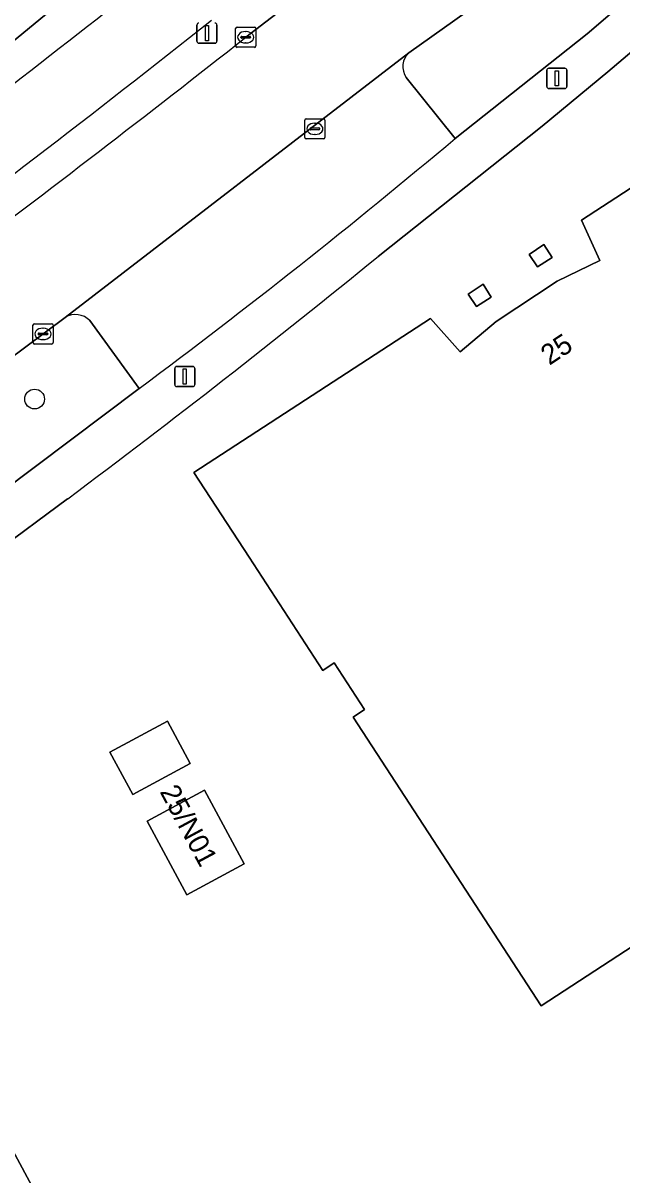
# Model space of a CAD drawing. Extents: x 157793 to 159380, y 380877 to 382313.
# Drawn here: x 159164.4 to 159194, y 382104.1 to 382161.1 of the extents above; entities that cross this region are included whole.
import ezdxf

# ---------------------------------------------------------------- set-up
doc = ezdxf.new("R2010")
doc.units = 0
for name, color, linetype in [('IMGEO_Berm_groen', 7, 'Continuous'), ('IMGEO_Boom', 7, 'Continuous'), ('IMGEO_Erf', 7, 'Continuous'), ('IMGEO_Fietspad_gesloten', 7, 'Continuous'), ('IMGEO_Groenvoorziening', 7, 'Continuous'), ('IMGEO_Kolk', 7, 'Continuous'), ('IMGEO_Lichtmast', 7, 'Continuous'), ('IMGEO_Pand', 7, 'Continuous'), ('IMGEO_Pand_nummerreeks', 7, 'Continuous'), ('IMGEO_Parkeervlak_open', 7, 'Continuous'), ('IMGEO_Rijbaan_lokaal_open', 7, 'Continuous'), ('IMGEO_Rijbaan_regionaal_gesloten', 7, 'Continuous'), ('IMGEO_Voetpad_open', 7, 'Continuous')]:
    doc.layers.add(name, color=color, linetype=linetype)

msp = doc.modelspace()

# ---------------------------------------------------------------- linework, layer by layer
at = {"layer": 'IMGEO_Berm_groen'}
for points in [[(159184.269, 382174.321), (159187.406, 382177.016), (159186.127, 382178.492), (159185.792, 382178.216), (159163.758, 382160.057), (159156.408, 382154.416), (159153.13, 382152.042)], [(159175.394, 382160.36), (159179.419, 382163.466), (159183.593, 382166.453)]]:
    msp.add_lwpolyline(points, dxfattribs=at)
for centre, radius, start, end in [((158688.067, 382775.09), 779.192, 306.755074, 309.554815), ((158773.585, 382665.778), 643.961, 306.443267, 308.413394), ((158676.255, 382794.699), 807.172, 305.570938, 308.197965)]:
    msp.add_arc(centre, radius, start, end, dxfattribs=at)
at = {"layer": 'IMGEO_Boom'}
msp.add_circle((159164.944, 382142.465), 0.489, dxfattribs=at)
at = {"layer": 'IMGEO_Erf'}
for points in [[(159233.827, 382125.257), (159227.077, 382135.476), (159205.082, 382168.776), (159199.494, 382163.902), (159193.318, 382158.646), (159190.06, 382155.954), (159181.943, 382149.518)], [(159196.461, 382116.658), (159190.01, 382112.454), (159180.706, 382126.736), (159181.275, 382127.106), (159179.776, 382129.409), (159179.206, 382129.038), (159175.557, 382134.639), (159172.828, 382138.828), (159184.539, 382146.45), (159186.012, 382144.806), (159187.791, 382146.301), (159190.807, 382148.297), (159192.91, 382149.313), (159192.007, 382151.314), (159203.719, 382158.931)], [(159166.581, 382137.535), (159162.905, 382134.831), (159152.061, 382127.231), (159156.807, 382118.409), (159167.793, 382097.987), (159172.052, 382090.071), (159173.879, 382088.808), (159176.14, 382088.43), (159176.688, 382088.557), (159178.487, 382088.974), (159233.827, 382125.257)]]:
    msp.add_lwpolyline(points, dxfattribs=at)
for points in [[(159190.149, 382150.101), (159190.552, 382149.462), (159189.836, 382149.008), (159189.417, 382149.62)], [(159187.143, 382148.146), (159187.54, 382147.505), (159186.807, 382147.047), (159186.406, 382147.659)], [(159168.672, 382124.993), (159171.516, 382126.532), (159172.649, 382124.439), (159169.805, 382122.9)], [(159170.515, 382121.59), (159173.347, 382123.123), (159175.318, 382119.482), (159172.486, 382117.949)]]:
    msp.add_lwpolyline(points, close=True, dxfattribs=at)
msp.add_arc((158898.508, 382497.039), 448.449, 306.71101, 309.20042, dxfattribs=at)
at = {"layer": 'IMGEO_Fietspad_gesloten'}
for centre, radius, start, end in [((158688.067, 382775.09), 779.192, 306.755074, 309.554815), ((158773.585, 382665.778), 643.961, 306.443267, 308.413394)]:
    msp.add_arc(centre, radius, start, end, dxfattribs=at)
at = {"layer": 'IMGEO_Groenvoorziening'}
for points in [[(159192.284, 382160.529), (159204.961, 382171.376), (159204.827, 382171.537), (159202.965, 382170.17)], [(159186.877, 382162.015), (159183.459, 382159.596)], [(159183.331, 382158.369), (159185.765, 382155.358), (159192.284, 382160.529)], [(159166.456, 382146.499), (159158.657, 382140.702), (159161.567, 382136.58), (159170.127, 382142.993)], [(159170.127, 382142.993), (159167.676, 382146.342)]]:
    msp.add_lwpolyline(points, dxfattribs=at)
msp.add_lwpolyline([(159156.807, 382118.409), (159151.585, 382115.6), (159155.368, 382108.644), (159156.047, 382107.96), (159160.096, 382104.808), (159162.695, 382100.498), (159163.109, 382095.467), (159163.21, 382094.246), (159163.528, 382093.421), (159166.99, 382087.049), (159173.141, 382084.108), (159176.688, 382088.557), (159176.14, 382088.43), (159173.879, 382088.808), (159172.052, 382090.071), (159167.793, 382097.987)], close=True, dxfattribs=at)
for centre, radius, start, end in [((159184.123, 382158.907), 0.957, 133.9261, 214.1628), ((159166.969, 382145.669), 0.976, 43.5827, 121.7513)]:
    msp.add_arc(centre, radius, start, end, dxfattribs=at)
at = {"layer": 'IMGEO_Kolk'}
for p, q in [((159174.893, 382159.934), (159174.893, 382160.786)), ((159174.968, 382160.86), (159175.82, 382160.86)), ((159175.152, 382160.354), (159175.152, 382160.366)), ((159175.195, 382160.403), (159175.593, 382160.403)), ((159175.381, 382160.64), (159175.406, 382160.64)), ((159175.636, 382160.366), (159175.636, 382160.354)), ((159175.894, 382160.786), (159175.894, 382159.934)), ((159175.82, 382159.86), (159174.968, 382159.86)), ((159175.59, 382160.317), (159175.192, 382160.317)), ((159175.404, 382160.08), (159175.379, 382160.08)), ((159178.314, 382155.403), (159178.314, 382156.255)), ((159178.389, 382156.329), (159179.241, 382156.329)), ((159178.573, 382155.823), (159178.573, 382155.835)), ((159179.011, 382155.786), (159178.613, 382155.786)), ((159178.616, 382155.872), (159179.014, 382155.872)), ((159178.802, 382156.109), (159178.827, 382156.109)), ((159179.057, 382155.835), (159179.057, 382155.823)), ((159179.315, 382156.255), (159179.315, 382155.403)), ((159179.241, 382155.329), (159178.389, 382155.329)), ((159178.825, 382155.549), (159178.8, 382155.549)), ((159164.861, 382145.26), (159164.861, 382146.112)), ((159164.936, 382146.186), (159165.788, 382146.186)), ((159165.862, 382146.112), (159165.862, 382145.26)), ((159165.12, 382145.68), (159165.12, 382145.692)), ((159165.558, 382145.643), (159165.16, 382145.643)), ((159165.163, 382145.729), (159165.561, 382145.729)), ((159165.349, 382145.966), (159165.374, 382145.966)), ((159165.604, 382145.692), (159165.604, 382145.68)), ((159165.788, 382145.186), (159164.936, 382145.186)), ((159165.372, 382145.406), (159165.347, 382145.406))]:
    msp.add_line(p, q, dxfattribs=at)
for points in [[(159174.893, 382159.934), (159174.893, 382160.786)], [(159174.968, 382160.86), (159175.82, 382160.86)], [(159175.894, 382160.786), (159175.894, 382159.934)], [(159175.82, 382159.86), (159174.968, 382159.86)], [(159178.314, 382155.403), (159178.314, 382156.255)], [(159178.389, 382156.329), (159179.241, 382156.329)], [(159179.315, 382156.255), (159179.315, 382155.403)], [(159179.241, 382155.329), (159178.389, 382155.329)], [(159164.861, 382145.26), (159164.861, 382146.112)], [(159164.936, 382146.186), (159165.788, 382146.186)], [(159165.862, 382146.112), (159165.862, 382145.26)], [(159165.788, 382145.186), (159164.936, 382145.186)]]:
    msp.add_lwpolyline(points, dxfattribs=at)
for centre, radius, start, end in [((159174.97, 382160.784), 0.0765, 91.552, 178.448), ((159174.97, 382160.784), 0.0765, 91.552, 178.448), ((159175.192, 382160.363), 0.0403, 85.8775, 175.7526), ((159175.189, 382160.353), 0.0366, 178.938, 274.7102), ((159175.593, 382160.36), 0.043, 264.8664, 352.4533), ((159175.597, 382160.365), 0.0386, 1.7309, 96.639), ((159175.818, 382160.784), 0.0765, 1.552, 88.448), ((159175.818, 382160.784), 0.0765, 1.552, 88.448), ((159174.97, 382159.936), 0.0765, 181.552, 268.448), ((159174.97, 382159.936), 0.0765, 181.552, 268.448), ((159175.818, 382159.936), 0.0765, 271.552, 358.448), ((159175.818, 382159.936), 0.0765, 271.552, 358.448), ((159178.391, 382156.253), 0.0765, 91.552, 178.448), ((159178.391, 382156.253), 0.0765, 91.552, 178.448), ((159178.613, 382155.832), 0.0403, 85.8775, 175.7526), ((159178.61, 382155.822), 0.0366, 178.938, 274.7102), ((159179.014, 382155.829), 0.043, 264.8664, 352.4533), ((159179.018, 382155.834), 0.0386, 1.7309, 96.639), ((159179.239, 382156.253), 0.0765, 1.552, 88.448), ((159179.239, 382156.253), 0.0765, 1.552, 88.448), ((159178.391, 382155.405), 0.0765, 181.552, 268.448), ((159178.391, 382155.405), 0.0765, 181.552, 268.448), ((159179.239, 382155.405), 0.0765, 271.552, 358.448), ((159179.239, 382155.405), 0.0765, 271.552, 358.448), ((159164.938, 382146.11), 0.0765, 91.552, 178.448), ((159164.938, 382146.11), 0.0765, 91.552, 178.448), ((159165.786, 382146.11), 0.0765, 1.552, 88.448), ((159165.786, 382146.11), 0.0765, 1.552, 88.448), ((159165.16, 382145.689), 0.0403, 85.8775, 175.7526), ((159165.157, 382145.679), 0.0366, 178.938, 274.7102), ((159165.561, 382145.686), 0.043, 264.8664, 352.4533), ((159165.565, 382145.691), 0.0386, 1.7309, 96.639), ((159164.938, 382145.262), 0.0765, 181.552, 268.448), ((159164.938, 382145.262), 0.0765, 181.552, 268.448), ((159165.786, 382145.262), 0.0765, 271.552, 358.448), ((159165.786, 382145.262), 0.0765, 271.552, 358.448)]:
    msp.add_arc(centre, radius, start, end, dxfattribs=at)
for centre, major_axis, ratio, start_param, end_param in [((159175.38, 382160.36), (-0.387, 0.002), 0.722429, 4.712389, 7.853982), ((159175.405, 382160.36), (-0.39, 0.002), 0.717154, 1.570796, 4.712389), ((159178.801, 382155.829), (-0.387, 0.002), 0.722429, 4.712389, 7.853982), ((159178.826, 382155.829), (-0.39, 0.002), 0.717154, 1.570796, 4.712389), ((159165.348, 382145.686), (-0.387, 0.002), 0.722429, 4.712389, 7.853982), ((159165.373, 382145.686), (-0.39, 0.002), 0.717154, 1.570796, 4.712389)]:
    msp.add_ellipse(centre, major_axis=major_axis, ratio=ratio, start_param=start_param, end_param=end_param, dxfattribs=at)
at = {"layer": 'IMGEO_Lichtmast'}
for p, q in [((159172.977, 382160.162), (159172.977, 382160.962)), ((159172.977, 382160.962), (159172.977, 382160.162)), ((159173.967, 382160.962), (159173.967, 382160.162)), ((159173.967, 382160.162), (159173.967, 382160.962)), ((159173.867, 382160.062), (159173.077, 382160.062)), ((159173.077, 382160.062), (159173.867, 382160.062)), ((159190.293, 382157.923), (159190.293, 382158.723)), ((159190.293, 382158.723), (159190.293, 382157.923)), ((159190.393, 382158.823), (159191.183, 382158.823)), ((159191.183, 382158.823), (159190.393, 382158.823)), ((159191.283, 382158.723), (159191.283, 382157.923)), ((159191.283, 382157.923), (159191.283, 382158.723)), ((159191.183, 382157.823), (159190.393, 382157.823)), ((159190.393, 382157.823), (159191.183, 382157.823)), ((159171.88, 382143.178), (159171.88, 382143.978)), ((159171.88, 382143.978), (159171.88, 382143.178)), ((159171.98, 382144.078), (159172.77, 382144.078)), ((159172.77, 382144.078), (159171.98, 382144.078)), ((159172.87, 382143.978), (159172.87, 382143.178)), ((159172.87, 382143.178), (159172.87, 382143.978)), ((159172.77, 382143.078), (159171.98, 382143.078)), ((159171.98, 382143.078), (159172.77, 382143.078))]:
    msp.add_line(p, q, dxfattribs=at)
for points in [[(159173.397, 382160.937), (159173.547, 382160.937), (159173.547, 382160.187), (159173.397, 382160.187), (159173.397, 382160.937)], [(159190.713, 382158.698), (159190.863, 382158.698), (159190.863, 382157.948), (159190.713, 382157.948), (159190.713, 382158.698)], [(159172.3, 382143.953), (159172.45, 382143.953), (159172.45, 382143.203), (159172.3, 382143.203), (159172.3, 382143.953)]]:
    msp.add_lwpolyline(points, dxfattribs=at)
for centre, start, end in [((159173.077, 382160.962), 90, 180), ((159173.077, 382160.962), 90, 180), ((159173.867, 382160.962), 0, 90), ((159173.867, 382160.962), 360, 90), ((159173.077, 382160.162), 180, 270), ((159173.077, 382160.162), 180, 270), ((159173.867, 382160.162), 270, 0), ((159173.867, 382160.162), 270, 0), ((159190.393, 382158.723), 90, 180), ((159190.393, 382158.723), 90, 180), ((159191.183, 382158.723), 0, 90), ((159191.183, 382158.723), 360, 90), ((159190.393, 382157.923), 180, 270), ((159190.393, 382157.923), 180, 270), ((159191.183, 382157.923), 270, 0), ((159191.183, 382157.923), 270, 0), ((159171.98, 382143.978), 90, 180), ((159171.98, 382143.978), 90, 180), ((159172.77, 382143.978), 0, 90), ((159172.77, 382143.978), 360, 90), ((159171.98, 382143.178), 180, 270), ((159171.98, 382143.178), 180, 270), ((159172.77, 382143.178), 270, 0), ((159172.77, 382143.178), 270, 0)]:
    msp.add_arc(centre, 0.1, start, end, dxfattribs=at)
at = {"layer": 'IMGEO_Pand'}
msp.add_lwpolyline([(159203.719, 382158.931), (159192.007, 382151.314), (159192.91, 382149.313), (159190.807, 382148.297), (159187.791, 382146.301), (159186.012, 382144.806), (159184.539, 382146.45), (159172.828, 382138.828), (159175.557, 382134.639), (159179.206, 382129.038), (159179.776, 382129.409), (159181.275, 382127.106), (159180.706, 382126.736), (159190.01, 382112.454), (159196.461, 382116.658)], dxfattribs=at)
for points in [[(159190.149, 382150.101), (159189.417, 382149.62), (159189.836, 382149.008), (159190.552, 382149.462)], [(159187.143, 382148.146), (159186.406, 382147.659), (159186.807, 382147.047), (159187.54, 382147.505)], [(159168.672, 382124.993), (159169.805, 382122.9), (159172.649, 382124.439), (159171.516, 382126.532)], [(159170.515, 382121.59), (159172.486, 382117.949), (159175.318, 382119.482), (159173.347, 382123.123)]]:
    msp.add_lwpolyline(points, close=True, dxfattribs=at)
at = {"layer": 'IMGEO_Parkeervlak_open'}
for points in [[(159183.459, 382159.596), (159166.456, 382146.499)], [(159185.765, 382155.358), (159183.331, 382158.369)], [(159167.676, 382146.342), (159170.127, 382142.993)]]:
    msp.add_lwpolyline(points, dxfattribs=at)
for centre, radius, start, end in [((159184.123, 382158.907), 0.957, 133.9261, 214.1628), ((158970.419, 382411.635), 334.741, 306.62709, 310.03991), ((159166.969, 382145.669), 0.976, 43.5827, 121.7513)]:
    msp.add_arc(centre, radius, start, end, dxfattribs=at)
at = {"layer": 'IMGEO_Rijbaan_lokaal_open'}
for points in [[(159183.593, 382166.453), (159179.419, 382163.466), (159175.394, 382160.36)], [(159145.795, 382138.149), (159128.755, 382126.376), (159131.818, 382121.802), (159135.917, 382124.601), (159151.447, 382135.476), (159158.657, 382140.702), (159166.456, 382146.499), (159183.459, 382159.596), (159186.877, 382162.015)]]:
    msp.add_lwpolyline(points, dxfattribs=at)
msp.add_arc((158676.255, 382794.699), 807.172, 305.570938, 308.197965, dxfattribs=at)
at = {"layer": 'IMGEO_Rijbaan_regionaal_gesloten'}
msp.add_lwpolyline([(159153.13, 382152.042), (159156.408, 382154.416), (159163.758, 382160.057), (159185.792, 382178.216)], dxfattribs=at)
at = {"layer": 'IMGEO_Voetpad_open'}
for points in [[(159181.943, 382149.518), (159190.06, 382155.954), (159193.318, 382158.646), (159199.494, 382163.902), (159205.082, 382168.776), (159207.91, 382171.242), (159215.996, 382178.3)], [(159212.694, 382178.187), (159208.638, 382174.671), (159204.827, 382171.537), (159204.961, 382171.376), (159192.284, 382160.529), (159185.765, 382155.358)], [(159170.127, 382142.993), (159161.567, 382136.58), (159154.446, 382131.259), (159133.728, 382116.787)], [(159123.718, 382107.8), (159131.5, 382112.967), (159135.441, 382115.584), (159141.395, 382119.757), (159144.519, 382121.946), (159149.325, 382125.314), (159152.061, 382127.231), (159162.905, 382134.831), (159166.581, 382137.535)]]:
    msp.add_lwpolyline(points, dxfattribs=at)
for centre, radius, start, end in [((158970.419, 382411.635), 334.741, 306.62709, 310.03991), ((158898.508, 382497.039), 448.449, 306.71101, 309.20042)]:
    msp.add_arc(centre, radius, start, end, dxfattribs=at)

# ---------------------------------------------------------------- texts
at = {"layer": 'IMGEO_Pand_nummerreeks'}
for s, rotation, p in [('25', 33.4967, (159190.42, 382144.108)), ('25/N01', 298.264, (159171.118, 382123.047))]:
    msp.add_text(s, height=1, rotation=rotation, dxfattribs=at).set_placement(p)

doc.saveas('drawing.dxf')
